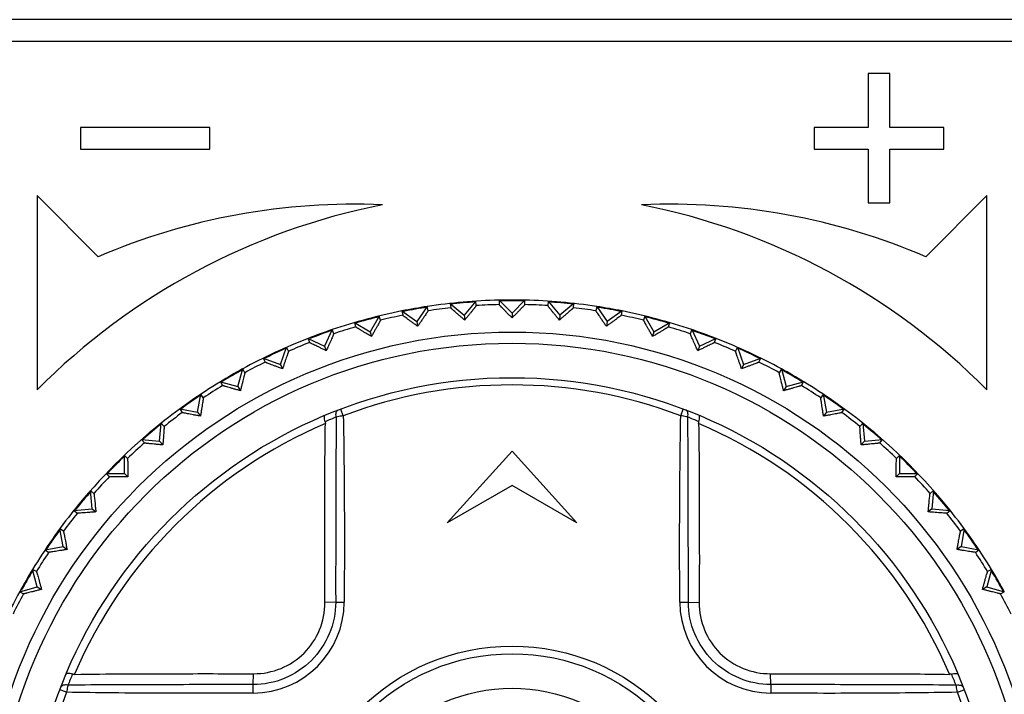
# Model space of a CAD drawing. Header units: millimetres. Extents: x 1117 to 38156, y -1945 to 7303.
# Tile 800 of 831: x 32898 to 32921, y 5583 to 5599. Entities that reach past the tile are written whole.
import ezdxf

# ---------------------------------------------------------------- set-up
doc = ezdxf.new("R2010")
doc.units = ezdxf.units.MM

msp = doc.modelspace()

# ---------------------------------------------------------------- linework, layer by layer
at = {"color": 7, "linetype": 'Continuous'}
for p, q in [((32936.782, 5598.702), (32881.882, 5598.702)), ((32881.882, 5598.202), (32936.782, 5598.202)), ((32918.082, 5597.452), (32917.582, 5597.452)), ((32917.582, 5597.452), (32917.582, 5596.202)), ((32918.082, 5596.202), (32918.082, 5597.452)), ((32899.332, 5596.202), (32899.332, 5595.702)), ((32902.332, 5596.202), (32899.332, 5596.202)), ((32902.332, 5595.702), (32902.332, 5596.202)), ((32917.582, 5596.202), (32916.332, 5596.202)), ((32916.332, 5596.202), (32916.332, 5595.702)), ((32919.332, 5596.202), (32918.082, 5596.202)), ((32919.332, 5595.702), (32919.332, 5596.202)), ((32899.332, 5595.702), (32902.332, 5595.702)), ((32916.332, 5595.702), (32917.582, 5595.702)), ((32917.582, 5595.702), (32917.582, 5594.452)), ((32918.082, 5595.702), (32919.332, 5595.702)), ((32918.082, 5594.452), (32918.082, 5595.702)), ((32898.332, 5594.622), (32898.332, 5590.122)), ((32899.746, 5593.207), (32898.332, 5594.622)), ((32920.332, 5594.622), (32918.918, 5593.207)), ((32920.332, 5590.122), (32920.332, 5594.622)), ((32917.582, 5594.452), (32918.082, 5594.452)), ((32907.369, 5592.052), (32907.127, 5591.707)), ((32907.386, 5591.952), (32907.369, 5592.052)), ((32907.902, 5592.123), (32908.225, 5591.851)), ((32907.902, 5592.123), (32907.911, 5592.021)), ((32908.496, 5592.175), (32908.225, 5591.851)), ((32908.505, 5592.073), (32908.496, 5592.175)), ((32909.033, 5592.198), (32909.332, 5591.9)), ((32909.033, 5592.198), (32909.033, 5592.096)), ((32909.63, 5592.198), (32909.332, 5591.9)), ((32909.63, 5592.096), (32909.63, 5592.198)), ((32910.167, 5592.175), (32910.158, 5592.073)), ((32910.167, 5592.175), (32910.438, 5591.851)), ((32910.762, 5592.123), (32910.438, 5591.851)), ((32910.753, 5592.021), (32910.762, 5592.123)), ((32911.295, 5592.052), (32911.277, 5591.952)), ((32911.295, 5592.052), (32911.537, 5591.707)), ((32906.256, 5591.832), (32906.045, 5591.467)), ((32906.282, 5591.734), (32906.256, 5591.832)), ((32906.781, 5591.949), (32907.127, 5591.707)), ((32906.781, 5591.949), (32906.799, 5591.849)), ((32908.225, 5591.851), (32908.235, 5591.739)), ((32909.332, 5591.9), (32909.332, 5591.787)), ((32910.438, 5591.851), (32910.429, 5591.739)), ((32911.882, 5591.949), (32911.537, 5591.707)), ((32911.865, 5591.849), (32911.882, 5591.949)), ((32912.407, 5591.832), (32912.381, 5591.734)), ((32912.407, 5591.832), (32912.618, 5591.467)), ((32905.68, 5591.678), (32906.045, 5591.467)), ((32905.68, 5591.678), (32905.706, 5591.58)), ((32907.127, 5591.707), (32907.146, 5591.595)), ((32911.537, 5591.707), (32911.517, 5591.595)), ((32912.618, 5591.467), (32912.984, 5591.678)), ((32912.957, 5591.58), (32912.984, 5591.678)), ((32905.167, 5591.516), (32904.989, 5591.134)), ((32905.202, 5591.421), (32905.167, 5591.516)), ((32906.045, 5591.467), (32906.074, 5591.358)), ((32912.618, 5591.467), (32912.589, 5591.358)), ((32913.497, 5591.516), (32913.462, 5591.421)), ((32913.497, 5591.516), (32913.675, 5591.134)), ((32904.606, 5591.312), (32904.989, 5591.134)), ((32904.606, 5591.312), (32904.641, 5591.217)), ((32904.989, 5591.134), (32905.027, 5591.028)), ((32913.675, 5591.134), (32913.636, 5591.028)), ((32913.675, 5591.134), (32914.057, 5591.312)), ((32914.022, 5591.217), (32914.057, 5591.312)), ((32903.965, 5590.71), (32904.109, 5591.106)), ((32904.152, 5591.014), (32904.109, 5591.106)), ((32914.554, 5591.106), (32914.511, 5591.014)), ((32914.554, 5591.106), (32914.698, 5590.71)), ((32903.569, 5590.854), (32903.965, 5590.71)), ((32903.569, 5590.854), (32903.612, 5590.762)), ((32903.965, 5590.71), (32904.013, 5590.607)), ((32914.698, 5590.71), (32914.65, 5590.607)), ((32914.698, 5590.71), (32915.095, 5590.854)), ((32915.052, 5590.762), (32915.095, 5590.854)), ((32902.983, 5590.199), (32903.092, 5590.606)), ((32903.143, 5590.518), (32903.092, 5590.606)), ((32915.572, 5590.606), (32915.521, 5590.518)), ((32915.572, 5590.606), (32915.681, 5590.199)), ((32902.575, 5590.308), (32902.983, 5590.199)), ((32902.575, 5590.308), (32902.626, 5590.22)), ((32915.681, 5590.199), (32916.088, 5590.308)), ((32916.038, 5590.22), (32916.088, 5590.308)), ((32902.048, 5589.603), (32902.122, 5590.019)), ((32902.18, 5589.936), (32902.122, 5590.019)), ((32902.983, 5590.199), (32903.039, 5590.1)), ((32915.681, 5590.199), (32915.624, 5590.1)), ((32916.542, 5590.019), (32916.484, 5589.936)), ((32916.542, 5590.019), (32916.615, 5589.603)), ((32901.633, 5589.677), (32902.048, 5589.603)), ((32901.633, 5589.677), (32901.691, 5589.593)), ((32902.048, 5589.603), (32902.113, 5589.511)), ((32905.423, 5589.519), (32905.364, 5589.675)), ((32913.24, 5589.519), (32913.299, 5589.675)), ((32916.615, 5589.603), (32916.55, 5589.511)), ((32916.615, 5589.603), (32917.031, 5589.677)), ((32916.972, 5589.593), (32917.031, 5589.677)), ((32901.169, 5588.929), (32901.206, 5589.349)), ((32901.271, 5589.271), (32901.206, 5589.349)), ((32917.457, 5589.349), (32917.392, 5589.271)), ((32917.457, 5589.349), (32917.494, 5588.929)), ((32900.749, 5588.966), (32901.169, 5588.929)), ((32900.749, 5588.966), (32900.815, 5588.888)), ((32901.169, 5588.929), (32901.242, 5588.842)), ((32917.494, 5588.929), (32917.421, 5588.842)), ((32917.494, 5588.929), (32917.914, 5588.966)), ((32917.849, 5588.888), (32917.914, 5588.966)), ((32907.832, 5587.036), (32909.332, 5588.702)), ((32909.332, 5588.702), (32910.832, 5587.036)), ((32900.425, 5588.531), (32900.353, 5588.602)), ((32900.353, 5588.181), (32900.353, 5588.602)), ((32918.311, 5588.602), (32918.239, 5588.531)), ((32918.311, 5588.602), (32918.311, 5588.181)), ((32899.931, 5588.181), (32900.353, 5588.181)), ((32899.931, 5588.181), (32900.003, 5588.109)), ((32900.353, 5588.181), (32900.433, 5588.1)), ((32918.311, 5588.181), (32918.231, 5588.1)), ((32918.311, 5588.181), (32918.733, 5588.181)), ((32918.661, 5588.109), (32918.733, 5588.181)), ((32899.645, 5587.719), (32899.568, 5587.784)), ((32899.604, 5587.364), (32899.568, 5587.784)), ((32909.332, 5587.902), (32907.832, 5587.036)), ((32910.832, 5587.036), (32909.332, 5587.902)), ((32919.096, 5587.784), (32919.018, 5587.719)), ((32919.096, 5587.784), (32919.059, 5587.364)), ((32899.184, 5587.327), (32899.604, 5587.364)), ((32899.184, 5587.327), (32899.262, 5587.262)), ((32899.604, 5587.364), (32899.691, 5587.291)), ((32919.059, 5587.364), (32918.972, 5587.291)), ((32919.059, 5587.364), (32919.479, 5587.327)), ((32919.402, 5587.262), (32919.479, 5587.327)), ((32898.94, 5586.842), (32898.857, 5586.9)), ((32898.93, 5586.485), (32898.857, 5586.9)), ((32919.807, 5586.9), (32919.724, 5586.842)), ((32919.807, 5586.9), (32919.734, 5586.485)), ((32898.514, 5586.412), (32898.93, 5586.485)), ((32898.514, 5586.412), (32898.598, 5586.353)), ((32898.93, 5586.485), (32899.023, 5586.42)), ((32919.734, 5586.485), (32919.641, 5586.42)), ((32919.734, 5586.485), (32920.149, 5586.412)), ((32920.066, 5586.353), (32920.149, 5586.412)), ((32898.313, 5585.907), (32898.226, 5585.958)), ((32898.335, 5585.551), (32898.226, 5585.958)), ((32920.438, 5585.958), (32920.329, 5585.551)), ((32920.438, 5585.958), (32920.35, 5585.907)), ((32897.927, 5585.441), (32898.335, 5585.551)), ((32897.927, 5585.441), (32898.015, 5585.391)), ((32898.335, 5585.551), (32898.433, 5585.494)), ((32920.329, 5585.551), (32920.231, 5585.494)), ((32920.329, 5585.551), (32920.736, 5585.441)), ((32920.648, 5585.391), (32920.736, 5585.441)), ((32905.247, 5585.199), (32904.994, 5585.191)), ((32913.417, 5585.199), (32913.669, 5585.191)), ((32903.334, 5583.287), (32903.343, 5583.539)), ((32915.329, 5583.287), (32915.321, 5583.539)), ((32899.014, 5583.11), (32898.858, 5583.169)), ((32919.649, 5583.11), (32919.805, 5583.169))]:
    msp.add_line(p, q, dxfattribs=at)
for radius in [12.258, 12, 11.2, 4.978, 4.8, 4]:
    msp.add_circle((32909.332, 5579.202), radius, dxfattribs=at)
for centre, radius, start, end in [((32909.332, 5579.202), 15.5, 101.1599, 135.2087), ((32905.662, 5579.423), 15, 87.4407, 113.2286), ((32913.002, 5579.423), 15, 66.7714, 92.5593), ((32909.332, 5579.202), 15.5, 44.7913, 78.8401), ((32909.332, 5579.202), 13, 98.6907, 101.3076), ((32909.332, 5579.202), 12.983, 98.6957, 101.1544), ((32909.332, 5579.202), 13, 91.3147, 98.6853), ((32909.332, 5579.202), 12.983, 93.678, 96.3198), ((32909.332, 5579.202), 12.898, 91.325, 93.675), ((32909.332, 5579.202), 13, 88.6918, 91.3082), ((32909.332, 5579.202), 12.983, 88.6968, 91.1554), ((32909.332, 5579.202), 13, 81.3147, 88.6853), ((32909.332, 5579.202), 12.898, 86.325, 88.675), ((32909.332, 5579.202), 12.983, 83.6802, 86.322), ((32909.332, 5579.202), 13, 78.6924, 81.3093), ((32909.332, 5579.202), 12.983, 78.6973, 81.1566), ((32909.332, 5579.202), 13, 101.3147, 108.6853), ((32909.332, 5579.202), 12.983, 103.6789, 106.323), ((32909.332, 5579.202), 12.898, 101.325, 103.675), ((32909.332, 5579.202), 12.898, 96.325, 98.675), ((32909.332, 5579.202), 12.898, 81.325, 83.675), ((32909.332, 5579.202), 12.898, 76.325, 78.675), ((32909.332, 5579.202), 13, 71.3147, 78.6853), ((32909.332, 5579.202), 12.983, 73.677, 76.3211), ((32909.332, 5579.202), 12.898, 106.325, 108.675), ((32909.332, 5579.202), 12.898, 71.325, 73.675), ((32909.332, 5579.202), 13, 108.6934, 111.3099), ((32909.332, 5579.202), 12.983, 108.6983, 111.1577), ((32909.332, 5579.202), 13, 68.6901, 71.3066), ((32909.332, 5579.202), 12.983, 68.6951, 71.1531), ((32909.332, 5579.202), 13, 111.3147, 118.6853), ((32909.332, 5579.202), 12.898, 111.325, 113.675), ((32909.332, 5579.202), 12.898, 66.325, 68.675), ((32909.332, 5579.202), 13, 61.3147, 68.6853), ((32909.332, 5579.202), 12.983, 113.6796, 116.3193), ((32909.332, 5579.202), 12.983, 63.6807, 66.3204), ((32909.332, 5579.202), 12.898, 116.325, 118.675), ((32909.332, 5579.202), 12.898, 61.325, 63.675), ((32909.332, 5579.202), 13, 118.6896, 121.3064), ((32909.332, 5579.202), 12.983, 118.6946, 121.1528), ((32909.332, 5579.202), 13, 58.6936, 61.3104), ((32909.332, 5579.202), 12.983, 58.6986, 61.1582), ((32909.332, 5579.202), 13, 121.3147, 128.6853), ((32909.332, 5579.202), 12.898, 121.325, 123.675), ((32909.332, 5579.202), 11.033, 69.2548, 110.7466), ((32909.332, 5579.202), 12.898, 56.325, 58.675), ((32909.332, 5579.202), 13, 51.3147, 58.6853), ((32909.332, 5579.202), 12.983, 123.6776, 126.323), ((32909.332, 5579.202), 12.983, 53.677, 56.3224), ((32909.332, 5579.202), 12.898, 126.325, 128.675), ((32909.332, 5579.202), 12.898, 51.325, 53.675), ((32909.332, 5579.202), 13, 128.694, 141.306), ((32909.332, 5579.202), 11.02, 113.1008, 156.9001), ((32909.332, 5579.202), 12.983, 128.6989, 131.1586), ((32909.808, 5578.355), 12.028, 112.2236, 113.5485), ((32908.866, 5578.38), 12.001, 66.4514, 67.7797), ((32909.332, 5579.202), 11.02, 23.1008, 66.9001), ((32909.332, 5579.202), 13, 38.694, 51.306), ((32909.332, 5579.202), 12.983, 48.6944, 51.1523), ((32909.332, 5579.202), 12.898, 131.325, 133.675), ((32909.332, 5579.202), 12.898, 46.325, 48.675), ((32909.332, 5579.202), 12.983, 133.6805, 136.3196), ((32909.332, 5579.202), 12.983, 43.6805, 46.3195), ((32909.332, 5579.202), 12.898, 136.325, 138.675), ((32909.332, 5579.202), 12.898, 41.325, 43.675), ((32909.332, 5579.202), 12.983, 138.6944, 141.1523), ((32909.332, 5579.202), 12.983, 38.6989, 41.1586), ((32909.332, 5579.202), 13, 141.3147, 148.6853), ((32909.332, 5579.202), 12.898, 141.325, 143.675), ((32909.332, 5579.202), 12.898, 36.325, 38.675), ((32909.332, 5579.202), 13, 31.3147, 38.6853), ((32909.332, 5579.202), 12.983, 143.677, 146.3224), ((32909.332, 5579.202), 12.983, 33.6776, 36.323), ((32909.332, 5579.202), 12.898, 146.325, 148.675), ((32909.332, 5579.202), 12.898, 31.325, 33.675), ((32909.332, 5579.202), 13, 148.6937, 151.3104), ((32909.332, 5579.202), 12.983, 148.6986, 151.1582), ((32909.332, 5579.202), 13, 28.6896, 31.3063), ((32909.332, 5579.202), 12.983, 28.6946, 31.1528), ((32909.332, 5579.202), 13, 151.3147, 158.6853), ((32909.332, 5579.202), 12.898, 151.325, 153.675), ((32903.327, 5585.206), 2.117, 270.2801, 359.7341), ((32905.705, 5611.117), 25.922, 268.9863, 269.4231), ((32912.843, 5612.112), 26.919, 270.8002, 271.2209), ((32915.336, 5585.206), 2.117, 180.2789, 269.7357), ((32909.332, 5579.202), 12.898, 26.325, 28.675), ((32910.152, 5578.736), 12, 156.4515, 157.7801), ((32908.485, 5578.725), 12.029, 22.2237, 23.5485), ((32876.433, 5582.714), 26.908, 0.7977, 1.2186), ((32941.247, 5582.829), 25.922, 178.9877, 179.4245), ((32909.332, 5579.202), 11.033, 159.2549, 200.7466), ((32909.332, 5579.202), 11.033, 339.2548, 20.7466)]:
    msp.add_arc(centre, radius, start, end, dxfattribs=at)
for points, knots in [([(32908.505, 5592.073), (32908.505, 5592.072), (32908.503, 5592.07), (32908.499, 5592.064), (32908.493, 5592.056), (32908.484, 5592.044), (32908.472, 5592.03), (32908.453, 5592.005), (32908.424, 5591.97), (32908.384, 5591.921), (32908.339, 5591.865), (32908.288, 5591.803), (32908.253, 5591.761), (32908.235, 5591.739)], [0, 0, 0, 0, 0.006467, 0.022314, 0.047417, 0.081484, 0.124046, 0.174615, 0.297555, 0.445709, 0.614672, 0.800566, 1, 1, 1, 1]), ([(32909.332, 5591.787), (32909.312, 5591.807), (32909.273, 5591.846), (32909.217, 5591.903), (32909.167, 5591.955), (32909.123, 5592), (32909.091, 5592.033), (32909.07, 5592.056), (32909.057, 5592.069), (32909.047, 5592.08), (32909.04, 5592.088), (32909.036, 5592.093), (32909.033, 5592.096), (32909.033, 5592.096)], [0, 0, 0, 0, 0.199427, 0.385377, 0.554373, 0.70251, 0.825451, 0.876005, 0.918557, 0.952613, 0.977701, 0.993537, 1, 1, 1, 1]), ([(32909.63, 5592.096), (32909.63, 5592.096), (32909.627, 5592.093), (32909.624, 5592.088), (32909.616, 5592.08), (32909.606, 5592.069), (32909.594, 5592.056), (32909.572, 5592.033), (32909.54, 5592), (32909.497, 5591.955), (32909.446, 5591.903), (32909.391, 5591.846), (32909.352, 5591.807), (32909.332, 5591.787)], [0, 0, 0, 0, 0.006479, 0.022341, 0.047413, 0.081454, 0.12405, 0.174642, 0.297539, 0.445684, 0.614742, 0.800679, 1, 1, 1, 1]), ([(32910.429, 5591.739), (32910.41, 5591.761), (32910.375, 5591.803), (32910.325, 5591.865), (32910.279, 5591.921), (32910.239, 5591.97), (32910.21, 5592.005), (32910.191, 5592.03), (32910.18, 5592.044), (32910.171, 5592.056), (32910.164, 5592.064), (32910.161, 5592.07), (32910.158, 5592.072), (32910.158, 5592.073)], [0, 0, 0, 0, 0.199481, 0.385367, 0.554329, 0.702459, 0.82537, 0.875938, 0.918501, 0.952563, 0.977679, 0.993532, 1, 1, 1, 1]), ([(32907.146, 5591.595), (32907.123, 5591.612), (32907.078, 5591.644), (32907.013, 5591.69), (32906.955, 5591.732), (32906.904, 5591.769), (32906.866, 5591.797), (32906.842, 5591.815), (32906.827, 5591.826), (32906.815, 5591.835), (32906.807, 5591.841), (32906.802, 5591.846), (32906.799, 5591.848), (32906.799, 5591.849)], [0, 0, 0, 0, 0.199481, 0.385367, 0.554329, 0.702459, 0.82537, 0.875938, 0.918501, 0.952563, 0.977679, 0.993532, 1, 1, 1, 1]), ([(32907.386, 5591.952), (32907.386, 5591.951), (32907.384, 5591.949), (32907.381, 5591.943), (32907.375, 5591.934), (32907.368, 5591.921), (32907.358, 5591.906), (32907.341, 5591.88), (32907.315, 5591.842), (32907.279, 5591.79), (32907.239, 5591.73), (32907.194, 5591.664), (32907.163, 5591.619), (32907.146, 5591.595)], [0, 0, 0, 0, 0.006467, 0.022314, 0.047417, 0.081484, 0.124046, 0.174615, 0.297555, 0.445709, 0.614672, 0.800566, 1, 1, 1, 1]), ([(32908.235, 5591.739), (32908.213, 5591.757), (32908.171, 5591.793), (32908.111, 5591.845), (32908.056, 5591.892), (32908.008, 5591.933), (32907.974, 5591.964), (32907.95, 5591.984), (32907.937, 5591.996), (32907.926, 5592.006), (32907.918, 5592.013), (32907.914, 5592.018), (32907.911, 5592.02), (32907.911, 5592.021)], [0, 0, 0, 0, 0.199481, 0.385367, 0.554329, 0.702459, 0.82537, 0.875938, 0.918501, 0.952563, 0.977679, 0.993532, 1, 1, 1, 1]), ([(32910.753, 5592.021), (32910.753, 5592.02), (32910.75, 5592.018), (32910.746, 5592.013), (32910.737, 5592.006), (32910.727, 5591.996), (32910.713, 5591.984), (32910.69, 5591.964), (32910.655, 5591.933), (32910.607, 5591.892), (32910.553, 5591.845), (32910.492, 5591.793), (32910.45, 5591.757), (32910.429, 5591.739)], [0, 0, 0, 0, 0.006467, 0.022314, 0.047417, 0.081484, 0.124046, 0.174615, 0.297555, 0.445709, 0.614672, 0.800566, 1, 1, 1, 1]), ([(32911.517, 5591.595), (32911.501, 5591.619), (32911.47, 5591.664), (32911.425, 5591.73), (32911.384, 5591.79), (32911.349, 5591.842), (32911.323, 5591.88), (32911.306, 5591.906), (32911.296, 5591.921), (32911.288, 5591.934), (32911.282, 5591.943), (32911.279, 5591.949), (32911.277, 5591.951), (32911.277, 5591.952)], [0, 0, 0, 0, 0.199481, 0.385367, 0.554329, 0.702459, 0.82537, 0.875938, 0.918501, 0.952563, 0.977679, 0.993532, 1, 1, 1, 1]), ([(32911.865, 5591.849), (32911.864, 5591.848), (32911.861, 5591.846), (32911.857, 5591.841), (32911.848, 5591.835), (32911.837, 5591.826), (32911.822, 5591.815), (32911.797, 5591.797), (32911.76, 5591.769), (32911.709, 5591.732), (32911.65, 5591.69), (32911.585, 5591.644), (32911.54, 5591.612), (32911.517, 5591.595)], [0, 0, 0, 0, 0.006467, 0.022314, 0.047417, 0.081484, 0.124046, 0.174615, 0.297555, 0.445709, 0.614672, 0.800566, 1, 1, 1, 1]), ([(32906.074, 5591.358), (32906.05, 5591.372), (32906.002, 5591.4), (32905.934, 5591.441), (32905.872, 5591.478), (32905.818, 5591.51), (32905.778, 5591.534), (32905.752, 5591.55), (32905.736, 5591.56), (32905.724, 5591.567), (32905.715, 5591.573), (32905.71, 5591.577), (32905.706, 5591.579), (32905.706, 5591.58)], [0, 0, 0, 0, 0.199481, 0.385367, 0.554329, 0.702459, 0.82537, 0.875938, 0.918501, 0.952563, 0.977679, 0.993532, 1, 1, 1, 1]), ([(32906.282, 5591.734), (32906.283, 5591.733), (32906.281, 5591.73), (32906.278, 5591.724), (32906.273, 5591.715), (32906.267, 5591.702), (32906.258, 5591.686), (32906.243, 5591.658), (32906.221, 5591.618), (32906.19, 5591.563), (32906.155, 5591.5), (32906.116, 5591.431), (32906.089, 5591.383), (32906.074, 5591.358)], [0, 0, 0, 0, 0.006467, 0.022314, 0.047417, 0.081484, 0.124046, 0.174615, 0.297555, 0.445709, 0.614672, 0.800566, 1, 1, 1, 1]), ([(32912.589, 5591.358), (32912.575, 5591.383), (32912.548, 5591.431), (32912.509, 5591.5), (32912.473, 5591.563), (32912.443, 5591.618), (32912.42, 5591.658), (32912.406, 5591.686), (32912.397, 5591.702), (32912.39, 5591.715), (32912.385, 5591.724), (32912.383, 5591.73), (32912.381, 5591.733), (32912.381, 5591.734)], [0, 0, 0, 0, 0.199481, 0.385367, 0.554329, 0.702459, 0.82537, 0.875938, 0.918501, 0.952563, 0.977679, 0.993532, 1, 1, 1, 1]), ([(32912.957, 5591.58), (32912.957, 5591.579), (32912.954, 5591.577), (32912.949, 5591.573), (32912.94, 5591.567), (32912.927, 5591.56), (32912.912, 5591.55), (32912.885, 5591.534), (32912.846, 5591.51), (32912.792, 5591.478), (32912.73, 5591.441), (32912.661, 5591.4), (32912.614, 5591.372), (32912.589, 5591.358)], [0, 0, 0, 0, 0.006467, 0.022314, 0.047417, 0.081484, 0.124046, 0.174615, 0.297555, 0.445709, 0.614672, 0.800566, 1, 1, 1, 1]), ([(32905.202, 5591.421), (32905.202, 5591.42), (32905.2, 5591.417), (32905.199, 5591.41), (32905.194, 5591.4), (32905.189, 5591.387), (32905.182, 5591.37), (32905.169, 5591.342), (32905.151, 5591.3), (32905.125, 5591.242), (32905.095, 5591.176), (32905.062, 5591.104), (32905.039, 5591.054), (32905.027, 5591.028)], [0, 0, 0, 0, 0.006467, 0.022314, 0.047417, 0.081484, 0.124046, 0.174615, 0.297555, 0.445709, 0.614672, 0.800566, 1, 1, 1, 1]), ([(32913.636, 5591.028), (32913.624, 5591.054), (32913.601, 5591.104), (32913.568, 5591.176), (32913.539, 5591.242), (32913.513, 5591.3), (32913.494, 5591.342), (32913.482, 5591.37), (32913.475, 5591.387), (32913.469, 5591.4), (32913.465, 5591.41), (32913.463, 5591.417), (32913.461, 5591.42), (32913.462, 5591.421)], [0, 0, 0, 0, 0.199481, 0.385367, 0.554329, 0.702459, 0.82537, 0.875938, 0.918501, 0.952563, 0.977679, 0.993532, 1, 1, 1, 1]), ([(32905.027, 5591.028), (32905.002, 5591.04), (32904.952, 5591.064), (32904.88, 5591.098), (32904.815, 5591.129), (32904.758, 5591.157), (32904.717, 5591.177), (32904.689, 5591.191), (32904.673, 5591.199), (32904.66, 5591.206), (32904.65, 5591.211), (32904.645, 5591.215), (32904.641, 5591.216), (32904.641, 5591.217)], [0, 0, 0, 0, 0.199481, 0.385367, 0.554329, 0.702459, 0.82537, 0.875938, 0.918501, 0.952563, 0.977679, 0.993532, 1, 1, 1, 1]), ([(32914.022, 5591.217), (32914.022, 5591.216), (32914.019, 5591.215), (32914.013, 5591.211), (32914.004, 5591.206), (32913.991, 5591.199), (32913.974, 5591.191), (32913.947, 5591.177), (32913.905, 5591.157), (32913.848, 5591.129), (32913.783, 5591.098), (32913.712, 5591.064), (32913.662, 5591.04), (32913.636, 5591.028)], [0, 0, 0, 0, 0.006467, 0.022314, 0.047417, 0.081484, 0.124046, 0.174615, 0.297555, 0.445709, 0.614672, 0.800566, 1, 1, 1, 1]), ([(32904.152, 5591.014), (32904.153, 5591.014), (32904.151, 5591.01), (32904.15, 5591.004), (32904.147, 5590.993), (32904.142, 5590.98), (32904.137, 5590.962), (32904.127, 5590.933), (32904.112, 5590.889), (32904.091, 5590.83), (32904.068, 5590.761), (32904.041, 5590.686), (32904.023, 5590.634), (32904.013, 5590.607)], [0, 0, 0, 0, 0.006467, 0.022314, 0.047417, 0.081484, 0.124046, 0.174615, 0.297555, 0.445709, 0.614672, 0.800566, 1, 1, 1, 1]), ([(32914.65, 5590.607), (32914.641, 5590.634), (32914.622, 5590.686), (32914.596, 5590.761), (32914.572, 5590.83), (32914.551, 5590.889), (32914.537, 5590.933), (32914.527, 5590.962), (32914.521, 5590.98), (32914.517, 5590.993), (32914.513, 5591.004), (32914.512, 5591.01), (32914.511, 5591.014), (32914.511, 5591.014)], [0, 0, 0, 0, 0.199481, 0.385367, 0.554329, 0.702459, 0.82537, 0.875938, 0.918501, 0.952563, 0.977679, 0.993532, 1, 1, 1, 1]), ([(32904.013, 5590.607), (32903.986, 5590.617), (32903.934, 5590.637), (32903.86, 5590.665), (32903.793, 5590.69), (32903.734, 5590.713), (32903.691, 5590.729), (32903.662, 5590.741), (32903.645, 5590.747), (32903.631, 5590.753), (32903.621, 5590.757), (32903.616, 5590.76), (32903.612, 5590.761), (32903.612, 5590.762)], [0, 0, 0, 0, 0.199481, 0.385367, 0.554329, 0.702459, 0.82537, 0.875938, 0.918501, 0.952563, 0.977679, 0.993532, 1, 1, 1, 1]), ([(32915.052, 5590.762), (32915.051, 5590.761), (32915.048, 5590.76), (32915.042, 5590.757), (32915.032, 5590.753), (32915.019, 5590.747), (32915.002, 5590.741), (32914.973, 5590.729), (32914.93, 5590.713), (32914.871, 5590.69), (32914.803, 5590.665), (32914.729, 5590.637), (32914.677, 5590.617), (32914.65, 5590.607)], [0, 0, 0, 0, 0.006467, 0.022314, 0.047417, 0.081484, 0.124046, 0.174615, 0.297555, 0.445709, 0.614672, 0.800566, 1, 1, 1, 1]), ([(32903.143, 5590.518), (32903.143, 5590.517), (32903.142, 5590.514), (32903.141, 5590.507), (32903.139, 5590.497), (32903.136, 5590.482), (32903.132, 5590.465), (32903.124, 5590.435), (32903.113, 5590.39), (32903.098, 5590.329), (32903.08, 5590.259), (32903.06, 5590.182), (32903.046, 5590.128), (32903.039, 5590.1)], [0, 0, 0, 0, 0.00648, 0.022341, 0.047413, 0.081454, 0.124051, 0.174643, 0.29754, 0.445685, 0.614743, 0.800679, 1, 1, 1, 1]), ([(32915.624, 5590.1), (32915.617, 5590.128), (32915.603, 5590.182), (32915.583, 5590.259), (32915.566, 5590.329), (32915.55, 5590.39), (32915.539, 5590.435), (32915.532, 5590.465), (32915.528, 5590.482), (32915.525, 5590.497), (32915.522, 5590.507), (32915.522, 5590.514), (32915.52, 5590.517), (32915.521, 5590.518)], [0, 0, 0, 0, 0.199427, 0.385377, 0.554372, 0.702509, 0.82545, 0.876004, 0.918557, 0.952613, 0.9777, 0.993537, 1, 1, 1, 1]), ([(32903.039, 5590.1), (32903.012, 5590.108), (32902.958, 5590.123), (32902.882, 5590.144), (32902.812, 5590.164), (32902.752, 5590.181), (32902.707, 5590.194), (32902.678, 5590.203), (32902.66, 5590.208), (32902.646, 5590.212), (32902.636, 5590.215), (32902.63, 5590.218), (32902.626, 5590.219), (32902.626, 5590.22)], [0, 0, 0, 0, 0.199427, 0.385378, 0.554374, 0.702511, 0.825452, 0.876006, 0.918558, 0.952614, 0.977701, 0.993538, 1, 1, 1, 1]), ([(32916.038, 5590.22), (32916.037, 5590.219), (32916.033, 5590.218), (32916.028, 5590.215), (32916.017, 5590.212), (32916.003, 5590.208), (32915.986, 5590.203), (32915.956, 5590.194), (32915.912, 5590.181), (32915.851, 5590.164), (32915.782, 5590.144), (32915.705, 5590.123), (32915.652, 5590.108), (32915.624, 5590.1)], [0, 0, 0, 0, 0.006479, 0.02234, 0.047412, 0.081453, 0.124049, 0.17464, 0.297537, 0.445683, 0.614742, 0.800679, 1, 1, 1, 1]), ([(32902.18, 5589.936), (32902.18, 5589.935), (32902.18, 5589.931), (32902.18, 5589.925), (32902.178, 5589.914), (32902.176, 5589.899), (32902.173, 5589.881), (32902.169, 5589.851), (32902.162, 5589.805), (32902.152, 5589.743), (32902.14, 5589.672), (32902.127, 5589.593), (32902.118, 5589.539), (32902.113, 5589.511)], [0, 0, 0, 0, 0.006467, 0.022314, 0.047417, 0.081484, 0.124046, 0.174615, 0.297555, 0.445709, 0.614672, 0.800566, 1, 1, 1, 1]), ([(32916.55, 5589.511), (32916.545, 5589.539), (32916.536, 5589.593), (32916.523, 5589.672), (32916.512, 5589.743), (32916.502, 5589.805), (32916.495, 5589.851), (32916.49, 5589.881), (32916.487, 5589.899), (32916.486, 5589.914), (32916.484, 5589.925), (32916.484, 5589.931), (32916.483, 5589.935), (32916.484, 5589.936)], [0, 0, 0, 0, 0.199481, 0.385367, 0.554329, 0.702459, 0.82537, 0.875938, 0.918501, 0.952563, 0.977679, 0.993532, 1, 1, 1, 1]), ([(32902.113, 5589.511), (32902.085, 5589.516), (32902.031, 5589.526), (32901.953, 5589.54), (32901.882, 5589.554), (32901.82, 5589.566), (32901.775, 5589.575), (32901.744, 5589.581), (32901.726, 5589.585), (32901.712, 5589.588), (32901.701, 5589.59), (32901.695, 5589.592), (32901.692, 5589.593), (32901.691, 5589.593)], [0, 0, 0, 0, 0.199481, 0.385367, 0.554329, 0.702459, 0.82537, 0.875938, 0.918501, 0.952563, 0.977679, 0.993532, 1, 1, 1, 1]), ([(32905.003, 5589.382), (32904.997, 5589.4), (32904.989, 5589.434), (32904.984, 5589.474), (32904.986, 5589.5), (32904.99, 5589.518), (32904.997, 5589.529), (32905.004, 5589.532)], [0, 0, 0, 0, 0.363655, 0.657408, 0.772233, 0.865602, 1, 1, 1, 1]), ([(32905.259, 5589.49), (32905.255, 5589.509), (32905.252, 5589.544), (32905.258, 5589.594), (32905.276, 5589.633), (32905.298, 5589.65), (32905.309, 5589.654)], [0, 0, 0, 0, 0.310286, 0.581755, 0.807538, 1, 1, 1, 1]), ([(32913.404, 5589.49), (32913.408, 5589.509), (32913.411, 5589.545), (32913.405, 5589.594), (32913.387, 5589.633), (32913.366, 5589.65), (32913.355, 5589.654)], [0, 0, 0, 0, 0.310302, 0.581776, 0.807553, 1, 1, 1, 1]), ([(32913.661, 5589.382), (32913.666, 5589.4), (32913.675, 5589.434), (32913.679, 5589.474), (32913.678, 5589.5), (32913.674, 5589.518), (32913.666, 5589.529), (32913.659, 5589.532)], [0, 0, 0, 0, 0.363666, 0.65742, 0.772244, 0.865611, 1, 1, 1, 1]), ([(32916.972, 5589.593), (32916.972, 5589.593), (32916.968, 5589.592), (32916.962, 5589.59), (32916.951, 5589.588), (32916.937, 5589.585), (32916.919, 5589.581), (32916.889, 5589.575), (32916.844, 5589.566), (32916.782, 5589.554), (32916.711, 5589.54), (32916.633, 5589.526), (32916.578, 5589.516), (32916.55, 5589.511)], [0, 0, 0, 0, 0.006467, 0.022314, 0.047417, 0.081484, 0.124046, 0.174615, 0.297555, 0.445709, 0.614672, 0.800566, 1, 1, 1, 1]), ([(32904.994, 5585.191), (32904.993, 5585.54), (32904.992, 5586.265), (32904.994, 5587.343), (32904.997, 5588.376), (32905.003, 5589.033), (32905.008, 5589.338)], [0, 0, 0, 0, 0.252878, 0.524717, 0.77986, 1, 1, 1, 1]), ([(32905.003, 5589.382), (32905.004, 5589.378), (32905.007, 5589.364), (32905.008, 5589.349), (32905.008, 5589.338)], [0, 0, 0, 0, 0.245459, 1, 1, 1, 1]), ([(32905.259, 5589.49), (32905.256, 5589.134), (32905.252, 5588.42), (32905.249, 5587.349), (32905.247, 5586.454), (32905.246, 5585.737), (32905.246, 5585.378), (32905.247, 5585.199)], [0, 0, 0, 0, 0.248965, 0.498851, 0.749297, 0.874634, 1, 1, 1, 1]), ([(32905.423, 5589.519), (32905.409, 5589.517), (32905.354, 5589.509), (32905.299, 5589.499), (32905.259, 5589.49)], [0, 0, 0, 0, 0.266416, 1, 1, 1, 1]), ([(32905.423, 5589.519), (32905.43, 5589.161), (32905.44, 5588.442), (32905.448, 5587.363), (32905.45, 5586.28), (32905.445, 5585.558), (32905.444, 5585.196)], [0, 0, 0, 0, 0.248644, 0.498527, 0.749129, 1, 1, 1, 1]), ([(32913.219, 5585.195), (32913.216, 5585.557), (32913.215, 5586.28), (32913.215, 5587.363), (32913.224, 5588.442), (32913.234, 5589.161), (32913.24, 5589.519)], [0, 0, 0, 0, 0.250871, 0.501473, 0.751355, 1, 1, 1, 1]), ([(32913.404, 5589.49), (32913.392, 5589.493), (32913.337, 5589.504), (32913.282, 5589.513), (32913.24, 5589.519)], [0, 0, 0, 0, 0.22799, 1, 1, 1, 1]), ([(32913.417, 5585.199), (32913.416, 5585.557), (32913.417, 5586.274), (32913.415, 5587.349), (32913.412, 5588.421), (32913.408, 5589.134), (32913.404, 5589.49)], [0, 0, 0, 0, 0.250702, 0.501149, 0.751035, 1, 1, 1, 1]), ([(32913.655, 5589.338), (32913.655, 5589.341), (32913.655, 5589.356), (32913.658, 5589.371), (32913.661, 5589.382)], [0, 0, 0, 0, 0.25433, 1, 1, 1, 1]), ([(32913.655, 5589.338), (32913.662, 5588.952), (32913.668, 5588.194), (32913.671, 5586.812), (32913.672, 5585.815), (32913.669, 5585.191)], [0, 0, 0, 0, 0.278996, 0.548235, 1, 1, 1, 1]), ([(32901.271, 5589.271), (32901.272, 5589.271), (32901.272, 5589.267), (32901.272, 5589.261), (32901.271, 5589.25), (32901.271, 5589.235), (32901.27, 5589.217), (32901.268, 5589.186), (32901.265, 5589.14), (32901.26, 5589.077), (32901.255, 5589.005), (32901.249, 5588.926), (32901.245, 5588.871), (32901.242, 5588.842)], [0, 0, 0, 0, 0.006467, 0.022314, 0.047417, 0.081484, 0.124046, 0.174615, 0.297555, 0.445709, 0.614672, 0.800566, 1, 1, 1, 1]), ([(32917.421, 5588.842), (32917.419, 5588.871), (32917.415, 5588.926), (32917.408, 5589.005), (32917.403, 5589.077), (32917.399, 5589.14), (32917.395, 5589.186), (32917.394, 5589.217), (32917.393, 5589.235), (32917.392, 5589.25), (32917.391, 5589.261), (32917.392, 5589.267), (32917.391, 5589.271), (32917.392, 5589.271)], [0, 0, 0, 0, 0.199481, 0.385367, 0.554329, 0.702459, 0.82537, 0.875938, 0.918501, 0.952563, 0.977679, 0.993532, 1, 1, 1, 1]), ([(32901.242, 5588.842), (32901.214, 5588.845), (32901.159, 5588.85), (32901.08, 5588.858), (32901.008, 5588.865), (32900.945, 5588.872), (32900.899, 5588.877), (32900.868, 5588.88), (32900.85, 5588.882), (32900.836, 5588.884), (32900.825, 5588.885), (32900.819, 5588.887), (32900.815, 5588.887), (32900.815, 5588.888)], [0, 0, 0, 0, 0.199481, 0.385367, 0.554329, 0.702459, 0.82537, 0.875938, 0.918501, 0.952563, 0.977679, 0.993532, 1, 1, 1, 1]), ([(32917.849, 5588.888), (32917.848, 5588.887), (32917.845, 5588.887), (32917.838, 5588.885), (32917.828, 5588.884), (32917.813, 5588.882), (32917.795, 5588.88), (32917.764, 5588.877), (32917.718, 5588.872), (32917.656, 5588.865), (32917.584, 5588.858), (32917.505, 5588.85), (32917.45, 5588.845), (32917.421, 5588.842)], [0, 0, 0, 0, 0.006467, 0.022314, 0.047417, 0.081484, 0.124046, 0.174615, 0.297555, 0.445709, 0.614672, 0.800566, 1, 1, 1, 1]), ([(32900.425, 5588.531), (32900.425, 5588.53), (32900.425, 5588.526), (32900.426, 5588.52), (32900.426, 5588.509), (32900.427, 5588.494), (32900.428, 5588.476), (32900.428, 5588.445), (32900.429, 5588.399), (32900.43, 5588.336), (32900.431, 5588.264), (32900.432, 5588.184), (32900.433, 5588.129), (32900.433, 5588.1)], [0, 0, 0, 0, 0.006467, 0.022314, 0.047417, 0.081484, 0.124046, 0.174615, 0.297555, 0.445709, 0.614672, 0.800566, 1, 1, 1, 1]), ([(32918.231, 5588.1), (32918.231, 5588.129), (32918.231, 5588.184), (32918.232, 5588.264), (32918.233, 5588.336), (32918.234, 5588.399), (32918.235, 5588.445), (32918.236, 5588.476), (32918.236, 5588.494), (32918.237, 5588.509), (32918.237, 5588.52), (32918.238, 5588.526), (32918.238, 5588.53), (32918.239, 5588.531)], [0, 0, 0, 0, 0.199481, 0.385367, 0.554329, 0.702459, 0.82537, 0.875938, 0.918501, 0.952563, 0.977679, 0.993532, 1, 1, 1, 1]), ([(32900.433, 5588.1), (32900.404, 5588.101), (32900.349, 5588.101), (32900.269, 5588.102), (32900.197, 5588.103), (32900.134, 5588.104), (32900.088, 5588.105), (32900.057, 5588.106), (32900.039, 5588.106), (32900.024, 5588.107), (32900.013, 5588.107), (32900.007, 5588.108), (32900.003, 5588.108), (32900.003, 5588.109)], [0, 0, 0, 0, 0.199481, 0.385367, 0.554329, 0.702459, 0.82537, 0.875938, 0.918501, 0.952563, 0.977679, 0.993532, 1, 1, 1, 1]), ([(32918.661, 5588.109), (32918.66, 5588.108), (32918.656, 5588.108), (32918.65, 5588.107), (32918.639, 5588.107), (32918.625, 5588.106), (32918.606, 5588.106), (32918.575, 5588.105), (32918.529, 5588.104), (32918.466, 5588.103), (32918.394, 5588.102), (32918.315, 5588.101), (32918.259, 5588.101), (32918.231, 5588.1)], [0, 0, 0, 0, 0.006467, 0.022314, 0.047417, 0.081484, 0.124046, 0.174615, 0.297555, 0.445709, 0.614672, 0.800566, 1, 1, 1, 1]), ([(32899.645, 5587.719), (32899.646, 5587.718), (32899.646, 5587.714), (32899.648, 5587.708), (32899.649, 5587.697), (32899.651, 5587.683), (32899.653, 5587.665), (32899.657, 5587.634), (32899.662, 5587.588), (32899.668, 5587.525), (32899.675, 5587.454), (32899.683, 5587.374), (32899.688, 5587.319), (32899.691, 5587.291)], [0, 0, 0, 0, 0.006467, 0.022314, 0.047417, 0.081484, 0.124046, 0.174615, 0.297555, 0.445709, 0.614672, 0.800566, 1, 1, 1, 1]), ([(32918.972, 5587.291), (32918.975, 5587.319), (32918.98, 5587.375), (32918.988, 5587.454), (32918.995, 5587.525), (32919.002, 5587.588), (32919.007, 5587.634), (32919.01, 5587.665), (32919.012, 5587.683), (32919.014, 5587.697), (32919.016, 5587.708), (32919.017, 5587.714), (32919.017, 5587.718), (32919.018, 5587.719)], [0, 0, 0, 0, 0.199481, 0.385367, 0.554329, 0.702459, 0.82537, 0.875938, 0.918501, 0.952563, 0.977679, 0.993532, 1, 1, 1, 1]), ([(32899.691, 5587.291), (32899.663, 5587.289), (32899.607, 5587.284), (32899.528, 5587.278), (32899.456, 5587.273), (32899.393, 5587.268), (32899.347, 5587.265), (32899.316, 5587.263), (32899.298, 5587.262), (32899.284, 5587.262), (32899.273, 5587.261), (32899.266, 5587.262), (32899.263, 5587.261), (32899.262, 5587.262)], [0, 0, 0, 0, 0.199481, 0.385367, 0.554329, 0.702459, 0.82537, 0.875938, 0.918501, 0.952563, 0.977679, 0.993532, 1, 1, 1, 1]), ([(32919.402, 5587.262), (32919.401, 5587.261), (32919.397, 5587.262), (32919.391, 5587.261), (32919.38, 5587.262), (32919.365, 5587.262), (32919.347, 5587.263), (32919.316, 5587.265), (32919.27, 5587.268), (32919.207, 5587.273), (32919.135, 5587.278), (32919.056, 5587.284), (32919.001, 5587.289), (32918.972, 5587.291)], [0, 0, 0, 0, 0.006467, 0.022314, 0.047417, 0.081484, 0.124046, 0.174615, 0.297555, 0.445709, 0.614672, 0.800566, 1, 1, 1, 1]), ([(32898.94, 5586.842), (32898.941, 5586.842), (32898.941, 5586.838), (32898.943, 5586.832), (32898.945, 5586.821), (32898.949, 5586.807), (32898.952, 5586.789), (32898.959, 5586.759), (32898.968, 5586.713), (32898.979, 5586.651), (32898.993, 5586.581), (32899.007, 5586.502), (32899.017, 5586.448), (32899.023, 5586.42)], [0, 0, 0, 0, 0.006467, 0.022314, 0.047417, 0.081484, 0.124046, 0.174615, 0.297555, 0.445709, 0.614672, 0.800566, 1, 1, 1, 1]), ([(32919.641, 5586.42), (32919.646, 5586.448), (32919.656, 5586.502), (32919.671, 5586.581), (32919.684, 5586.651), (32919.696, 5586.713), (32919.705, 5586.759), (32919.711, 5586.789), (32919.715, 5586.807), (32919.718, 5586.821), (32919.72, 5586.832), (32919.722, 5586.838), (32919.723, 5586.842), (32919.724, 5586.842)], [0, 0, 0, 0, 0.199481, 0.385367, 0.554329, 0.702459, 0.82537, 0.875938, 0.918501, 0.952563, 0.977679, 0.993532, 1, 1, 1, 1]), ([(32899.023, 5586.42), (32898.994, 5586.415), (32898.94, 5586.406), (32898.862, 5586.393), (32898.79, 5586.381), (32898.728, 5586.371), (32898.682, 5586.364), (32898.652, 5586.36), (32898.634, 5586.357), (32898.619, 5586.355), (32898.609, 5586.354), (32898.602, 5586.354), (32898.598, 5586.353), (32898.598, 5586.353)], [0, 0, 0, 0, 0.199481, 0.385367, 0.554329, 0.702459, 0.82537, 0.875938, 0.918501, 0.952563, 0.977679, 0.993532, 1, 1, 1, 1]), ([(32920.066, 5586.353), (32920.065, 5586.353), (32920.061, 5586.354), (32920.055, 5586.354), (32920.044, 5586.355), (32920.03, 5586.357), (32920.012, 5586.36), (32919.981, 5586.364), (32919.935, 5586.371), (32919.873, 5586.381), (32919.802, 5586.393), (32919.723, 5586.406), (32919.669, 5586.415), (32919.641, 5586.42)], [0, 0, 0, 0, 0.006467, 0.022314, 0.047417, 0.081484, 0.124046, 0.174615, 0.297555, 0.445709, 0.614672, 0.800566, 1, 1, 1, 1]), ([(32898.313, 5585.907), (32898.314, 5585.907), (32898.315, 5585.903), (32898.318, 5585.897), (32898.321, 5585.887), (32898.325, 5585.873), (32898.331, 5585.856), (32898.339, 5585.826), (32898.352, 5585.782), (32898.37, 5585.721), (32898.389, 5585.651), (32898.41, 5585.575), (32898.425, 5585.522), (32898.433, 5585.494)], [0, 0, 0, 0, 0.00648, 0.022341, 0.047414, 0.081455, 0.124052, 0.174644, 0.297542, 0.445687, 0.614744, 0.800679, 1, 1, 1, 1]), ([(32920.231, 5585.494), (32920.238, 5585.522), (32920.253, 5585.575), (32920.274, 5585.651), (32920.294, 5585.721), (32920.311, 5585.782), (32920.324, 5585.826), (32920.333, 5585.856), (32920.338, 5585.873), (32920.343, 5585.887), (32920.346, 5585.897), (32920.348, 5585.903), (32920.349, 5585.907), (32920.35, 5585.907)], [0, 0, 0, 0, 0.199427, 0.385376, 0.554371, 0.702508, 0.825449, 0.876003, 0.918556, 0.952613, 0.9777, 0.993537, 1, 1, 1, 1]), ([(32898.433, 5585.494), (32898.405, 5585.487), (32898.352, 5585.473), (32898.275, 5585.453), (32898.205, 5585.435), (32898.143, 5585.42), (32898.099, 5585.409), (32898.069, 5585.402), (32898.051, 5585.398), (32898.037, 5585.394), (32898.026, 5585.392), (32898.02, 5585.391), (32898.016, 5585.39), (32898.015, 5585.391)], [0, 0, 0, 0, 0.199427, 0.385378, 0.554375, 0.702511, 0.825453, 0.876007, 0.918559, 0.952614, 0.977701, 0.993538, 1, 1, 1, 1]), ([(32920.648, 5585.391), (32920.647, 5585.39), (32920.644, 5585.391), (32920.638, 5585.392), (32920.627, 5585.394), (32920.613, 5585.398), (32920.595, 5585.402), (32920.565, 5585.409), (32920.52, 5585.42), (32920.459, 5585.435), (32920.389, 5585.453), (32920.312, 5585.473), (32920.258, 5585.487), (32920.231, 5585.494)], [0, 0, 0, 0, 0.006479, 0.022339, 0.04741, 0.081452, 0.124048, 0.174639, 0.297535, 0.445682, 0.614742, 0.800679, 1, 1, 1, 1]), ([(32905.247, 5585.199), (32905.246, 5584.95), (32905.145, 5584.448), (32904.719, 5583.814), (32904.085, 5583.388), (32903.583, 5583.287), (32903.334, 5583.287)], [0, 0, 0, 0, 0.249991, 0.5, 0.750012, 1, 1, 1, 1]), ([(32903.343, 5583.539), (32903.559, 5583.538), (32903.995, 5583.622), (32904.546, 5583.988), (32904.911, 5584.538), (32904.996, 5584.974), (32904.994, 5585.191)], [0, 0, 0, 0, 0.251374, 0.499999, 0.748624, 1, 1, 1, 1]), ([(32915.329, 5583.287), (32915.081, 5583.287), (32914.579, 5583.388), (32913.945, 5583.814), (32913.519, 5584.448), (32913.417, 5584.95), (32913.417, 5585.199)], [0, 0, 0, 0, 0.249895, 0.499843, 0.74991, 1, 1, 1, 1]), ([(32913.669, 5585.191), (32913.668, 5584.974), (32913.752, 5584.538), (32914.118, 5583.988), (32914.669, 5583.622), (32915.104, 5583.538), (32915.321, 5583.539)], [0, 0, 0, 0, 0.251375, 0.5, 0.748626, 1, 1, 1, 1]), ([(32899.151, 5583.531), (32899.133, 5583.536), (32899.1, 5583.544), (32899.059, 5583.549), (32899.033, 5583.547), (32899.015, 5583.543), (32899.004, 5583.536), (32899.002, 5583.529)], [0, 0, 0, 0, 0.363667, 0.657422, 0.772247, 0.865613, 1, 1, 1, 1]), ([(32899.196, 5583.525), (32899.192, 5583.525), (32899.177, 5583.525), (32899.162, 5583.527), (32899.151, 5583.531)], [0, 0, 0, 0, 0.254329, 1, 1, 1, 1]), ([(32899.196, 5583.525), (32899.582, 5583.532), (32900.34, 5583.538), (32901.722, 5583.541), (32902.719, 5583.541), (32903.343, 5583.539)], [0, 0, 0, 0, 0.279406, 0.548469, 1, 1, 1, 1]), ([(32915.321, 5583.539), (32915.671, 5583.54), (32916.398, 5583.541), (32917.476, 5583.54), (32918.508, 5583.537), (32919.164, 5583.53), (32919.468, 5583.525)], [0, 0, 0, 0, 0.253606, 0.525581, 0.780277, 1, 1, 1, 1]), ([(32919.512, 5583.531), (32919.509, 5583.53), (32919.494, 5583.526), (32919.479, 5583.525), (32919.468, 5583.525)], [0, 0, 0, 0, 0.245459, 1, 1, 1, 1]), ([(32919.512, 5583.531), (32919.53, 5583.536), (32919.564, 5583.545), (32919.604, 5583.549), (32919.631, 5583.547), (32919.648, 5583.544), (32919.659, 5583.536), (32919.662, 5583.529)], [0, 0, 0, 0, 0.363655, 0.657408, 0.772233, 0.865603, 1, 1, 1, 1]), ([(32899.043, 5583.274), (32899.024, 5583.278), (32898.989, 5583.281), (32898.939, 5583.275), (32898.9, 5583.257), (32898.883, 5583.235), (32898.879, 5583.224)], [0, 0, 0, 0, 0.310304, 0.58178, 0.807556, 1, 1, 1, 1]), ([(32899.043, 5583.274), (32899.04, 5583.262), (32899.029, 5583.207), (32899.02, 5583.152), (32899.014, 5583.11)], [0, 0, 0, 0, 0.227992, 1, 1, 1, 1]), ([(32903.334, 5583.287), (32902.976, 5583.286), (32902.259, 5583.287), (32901.185, 5583.284), (32900.113, 5583.282), (32899.399, 5583.277), (32899.043, 5583.274)], [0, 0, 0, 0, 0.250703, 0.501149, 0.751035, 1, 1, 1, 1]), ([(32919.62, 5583.275), (32919.264, 5583.277), (32918.551, 5583.282), (32917.479, 5583.285), (32916.584, 5583.286), (32915.867, 5583.287), (32915.508, 5583.287), (32915.329, 5583.287)], [0, 0, 0, 0, 0.248965, 0.498851, 0.749297, 0.874633, 1, 1, 1, 1]), ([(32919.62, 5583.275), (32919.639, 5583.278), (32919.675, 5583.281), (32919.724, 5583.275), (32919.763, 5583.257), (32919.78, 5583.236), (32919.784, 5583.225)], [0, 0, 0, 0, 0.310286, 0.581756, 0.807538, 1, 1, 1, 1]), ([(32919.649, 5583.11), (32919.647, 5583.124), (32919.639, 5583.18), (32919.629, 5583.235), (32919.62, 5583.275)], [0, 0, 0, 0, 0.266415, 1, 1, 1, 1]), ([(32903.338, 5583.089), (32902.976, 5583.086), (32902.253, 5583.085), (32901.171, 5583.085), (32900.091, 5583.094), (32899.372, 5583.103), (32899.014, 5583.11)], [0, 0, 0, 0, 0.250872, 0.501473, 0.751355, 1, 1, 1, 1]), ([(32919.649, 5583.11), (32919.291, 5583.103), (32918.573, 5583.094), (32917.493, 5583.086), (32916.41, 5583.083), (32915.688, 5583.088), (32915.326, 5583.089)], [0, 0, 0, 0, 0.248645, 0.498527, 0.749129, 1, 1, 1, 1])]:
    msp.add_open_spline(points, degree=3, knots=knots, dxfattribs=at)

doc.saveas('drawing.dxf')
